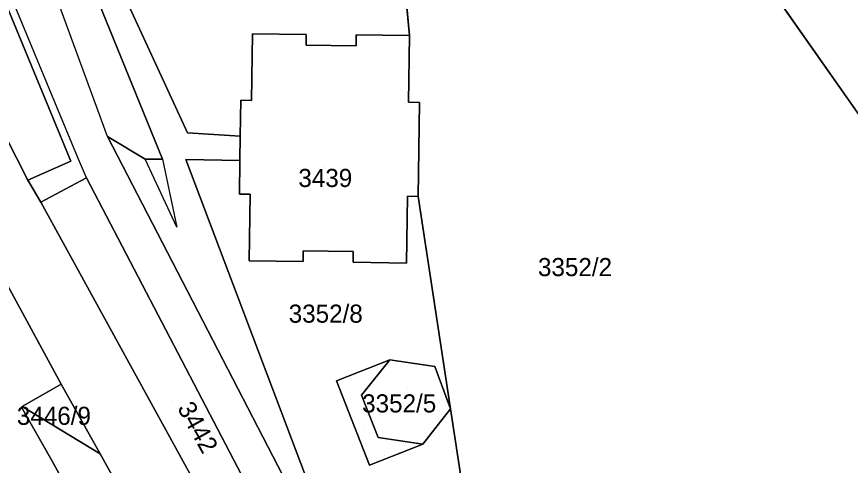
# Model space of a CAD drawing. Extents: x -262715 to -259381, y -1237238 to -1231182.
# Drawn here: x -261631.4 to -261539.4, y -1235275.3 to -1235225.7 of the extents above; entities that cross this region are included whole.
import ezdxf

# ---------------------------------------------------------------- set-up
doc = ezdxf.new("R2010")
doc.units = 0
for name, color, linetype in [('body_kn', 7, 'Continuous'), ('kladpar_druhypozemkov', 7, 'Continuous'), ('kladpar_hranice', 7, 'Continuous'), ('kladpar_parcelnecisla', 7, 'Continuous'), ('kladpar_plochy', 7, 'Continuous'), ('kladpar_sipky', 7, 'Continuous'), ('zappar_hrandruhpozemk', 7, 'Continuous')]:
    doc.layers.add(name, color=color, linetype=linetype)

msp = doc.modelspace()

# ---------------------------------------------------------------- linework, layer by layer
at = {"layer": 'body_kn'}
for p, q in [((-261605.34, -1235227.65), (-261605.34, -1235227.65)), ((-261599.43, -1235227.71), (-261599.43, -1235227.71)), ((-261593.91, -1235227.76), (-261593.91, -1235227.76)), ((-261588.03, -1235227.82), (-261588.03, -1235227.82)), ((-261588.03, -1235227.82), (-261588.03, -1235227.82)), ((-261599.44, -1235228.9), (-261599.44, -1235228.9)), ((-261593.93, -1235228.96), (-261593.93, -1235228.96)), ((-261606.65, -1235234.97), (-261606.65, -1235234.97)), ((-261605.45, -1235234.99), (-261605.45, -1235234.99)), ((-261588.12, -1235235.2), (-261588.12, -1235235.2)), ((-261586.92, -1235235.21), (-261586.92, -1235235.21)), ((-261612.55, -1235238.58), (-261612.55, -1235238.58)), ((-261621.35, -1235238.99), (-261621.35, -1235238.99)), ((-261621.35, -1235238.99), (-261621.35, -1235238.99)), ((-261606.71, -1235238.93), (-261606.71, -1235238.93)), ((-261624.69, -1235241.23), (-261624.69, -1235241.23)), ((-261625.4, -1235241.69), (-261625.4, -1235241.69)), ((-261617.2, -1235241.47), (-261617.2, -1235241.47)), ((-261615.3, -1235241.46), (-261615.3, -1235241.46)), ((-261615.3, -1235241.46), (-261615.3, -1235241.46)), ((-261612.72, -1235241.5), (-261612.72, -1235241.5)), ((-261612.72, -1235241.5), (-261612.72, -1235241.5)), ((-261606.75, -1235241.63), (-261606.75, -1235241.63)), ((-261630.14, -1235243.78), (-261630.14, -1235243.78)), ((-261624.3, -1235243.86), (-261624.3, -1235243.86)), ((-261623.68, -1235243.53), (-261623.68, -1235243.53)), ((-261623.68, -1235243.53), (-261623.68, -1235243.53)), ((-261606.8, -1235245.34), (-261606.8, -1235245.34)), ((-261605.6, -1235245.35), (-261605.6, -1235245.35)), ((-261588.26, -1235245.57), (-261588.26, -1235245.57)), ((-261587.06, -1235245.59), (-261587.06, -1235245.59)), ((-261628.74, -1235246.21), (-261628.74, -1235246.21)), ((-261613.7, -1235248.98), (-261613.7, -1235248.98)), ((-261599.76, -1235251.58), (-261599.76, -1235251.58)), ((-261594.24, -1235251.66), (-261594.24, -1235251.66)), ((-261605.71, -1235252.69), (-261605.71, -1235252.69)), ((-261599.78, -1235252.78), (-261599.78, -1235252.78)), ((-261594.26, -1235252.86), (-261594.26, -1235252.86)), ((-261588.36, -1235252.95), (-261588.36, -1235252.95)), ((-261590.19, -1235263.63), (-261590.19, -1235263.63)), ((-261590.19, -1235263.63), (-261590.19, -1235263.63)), ((-261585.24, -1235264.38), (-261585.24, -1235264.38)), ((-261596.08, -1235265.93), (-261596.08, -1235265.93)), ((-261626.47, -1235266.32), (-261626.47, -1235266.32)), ((-261626.47, -1235266.32), (-261626.47, -1235266.32)), ((-261593.31, -1235267.54), (-261593.31, -1235267.54)), ((-261630.86, -1235268.85), (-261630.86, -1235268.85)), ((-261630.77, -1235268.8), (-261630.77, -1235268.8)), ((-261630.77, -1235268.8), (-261630.77, -1235268.8)), ((-261583.49, -1235269.05), (-261583.49, -1235269.05)), ((-261591.49, -1235272.19), (-261591.49, -1235272.19)), ((-261586.55, -1235272.95), (-261586.55, -1235272.95)), ((-261586.55, -1235272.95), (-261586.55, -1235272.95)), ((-261622.18, -1235274.02), (-261622.18, -1235274.02)), ((-261627.52, -1235274.75), (-261627.52, -1235274.75)), ((-261627.52, -1235274.75), (-261627.52, -1235274.75)), ((-261592.45, -1235275.25), (-261592.45, -1235275.25))]:
    msp.add_line(p, q, dxfattribs=at)
at = {"layer": 'kladpar_druhypozemkov'}
for p, q in [((-261597.37, -1235242.38), (-261597.37, -1235242.38)), ((-261568.55, -1235251.96), (-261568.55, -1235251.96)), ((-261596.32, -1235257.68), (-261596.32, -1235257.68)), ((-261588.21, -1235266.64), (-261588.21, -1235266.64)), ((-261614.22, -1235268.07), (-261614.22, -1235268.07)), ((-261627.09, -1235269.33), (-261627.09, -1235269.33)), ((-261593.14, -1235271.13), (-261593.14, -1235271.13))]:
    msp.add_line(p, q, dxfattribs=at)
at = {"layer": 'kladpar_hranice'}
for p, q in [((-261630.77, -1235268.8), (-261626.47, -1235266.32)), ((-261620.51, -1235287.45), (-261627.52, -1235274.75))]:
    msp.add_line(p, q, dxfattribs=at)
for points in [[(-261701.27, -1235044.85), (-261689.52, -1235067.21), (-261678.27, -1235099.69), (-261668.39, -1235140.75), (-261667.48, -1235151.5), (-261658.8, -1235176.18), (-261645.36, -1235213.89), (-261630.14, -1235243.78), (-261628.74, -1235246.21), (-261599.38, -1235299.64), (-261589.5, -1235316.23), (-261558.55, -1235373.38)], [(-261626.47, -1235266.32), (-261635.49, -1235249.77), (-261636.93, -1235247.14), (-261652.95, -1235217.71), (-261671.58, -1235177.72), (-261680.36, -1235143.86), (-261685.9, -1235111.94), (-261694.48, -1235081.97), (-261698.68, -1235069.1), (-261701.99, -1235062.63)], [(-261558.55, -1235373.38), (-261589.5, -1235316.23), (-261594.98, -1235290.75), (-261596.5, -1235286.81), (-261601.47, -1235277.46), (-261621.35, -1235238.99), (-261617.2, -1235241.47), (-261615.3, -1235241.46), (-261629.43, -1235206.73), (-261632.92, -1235196.26), (-261641.05, -1235171.24), (-261642.29, -1235163.81), (-261642.49, -1235163.05), (-261644.31, -1235156.04), (-261649.95, -1235134.36), (-261656.06, -1235131.48), (-261670.64, -1235071.64), (-261670.59, -1235069.26), (-261669.78, -1235067.08)], [(-261651.19, -1235173.25), (-261642.75, -1235199.74), (-261625.4, -1235241.69), (-261630.14, -1235243.78), (-261645.36, -1235213.89), (-261658.8, -1235176.18), (-261658.01, -1235175.26), (-261651.19, -1235173.25)], [(-261577.65, -1235310.25), (-261577.7, -1235307.1), (-261583.49, -1235269.05), (-261587.06, -1235245.59), (-261586.92, -1235235.21), (-261588.12, -1235235.2), (-261588.03, -1235227.82), (-261589.6, -1235210.7), (-261580.9, -1235176), (-261511.94, -1235274.32), (-261510.9, -1235275.8), (-261504.75, -1235277.24), (-261408.1, -1235299.8), (-261407.47, -1235302.23), (-261409.53, -1235304.54), (-261412.12, -1235306.01)], [(-261511.94, -1235274.32), (-261580.9, -1235176)], [(-261629.43, -1235206.73), (-261615.3, -1235241.46), (-261617.2, -1235241.47), (-261621.35, -1235238.99), (-261601.47, -1235277.46), (-261596.5, -1235286.81), (-261594.98, -1235290.75), (-261589.5, -1235316.23), (-261599.38, -1235299.64), (-261598.47, -1235300.29), (-261597.81, -1235299.67), (-261599.04, -1235291.61), (-261601.76, -1235285.58), (-261623.68, -1235243.53), (-261624.3, -1235243.86), (-261628.74, -1235246.21), (-261630.14, -1235243.78), (-261625.4, -1235241.69), (-261642.75, -1235199.74)], [(-261589.6, -1235210.7), (-261588.03, -1235227.82), (-261593.91, -1235227.76), (-261593.93, -1235228.96), (-261599.44, -1235228.9), (-261599.43, -1235227.71), (-261605.34, -1235227.65), (-261605.45, -1235234.99), (-261606.65, -1235234.97), (-261606.71, -1235238.93), (-261612.55, -1235238.58), (-261627.27, -1235206.55)], [(-261627.27, -1235206.55), (-261612.55, -1235238.58), (-261606.71, -1235238.93), (-261606.75, -1235241.63), (-261612.72, -1235241.5), (-261599.5, -1235276.42), (-261594.64, -1235285.75), (-261592.89, -1235290), (-261587.26, -1235315.51), (-261577.27, -1235333.33), (-261562.91, -1235358.92), (-261552.27, -1235377.89)], [(-261588.03, -1235227.82), (-261588.12, -1235235.2), (-261586.92, -1235235.21), (-261587.06, -1235245.59), (-261588.26, -1235245.57), (-261588.36, -1235252.95), (-261594.26, -1235252.86), (-261594.24, -1235251.66), (-261599.76, -1235251.58), (-261599.78, -1235252.78), (-261605.71, -1235252.69), (-261605.6, -1235245.35), (-261606.8, -1235245.34), (-261606.75, -1235241.63), (-261606.71, -1235238.93), (-261606.65, -1235234.97), (-261605.45, -1235234.99), (-261605.34, -1235227.65), (-261599.43, -1235227.71), (-261599.44, -1235228.9), (-261593.93, -1235228.96), (-261593.91, -1235227.76), (-261588.03, -1235227.82)], [(-261612.72, -1235241.5), (-261606.75, -1235241.63), (-261606.8, -1235245.34), (-261605.6, -1235245.35), (-261605.71, -1235252.69), (-261599.78, -1235252.78), (-261599.76, -1235251.58), (-261594.24, -1235251.66), (-261594.26, -1235252.86), (-261588.36, -1235252.95), (-261588.26, -1235245.57), (-261587.06, -1235245.59), (-261583.49, -1235269.05), (-261585.24, -1235264.38), (-261590.19, -1235263.63), (-261596.08, -1235265.93), (-261592.45, -1235275.25), (-261586.55, -1235272.95), (-261583.49, -1235269.05), (-261577.7, -1235307.1)], [(-261599.5, -1235276.42), (-261612.72, -1235241.5)], [(-261623.68, -1235243.53), (-261601.76, -1235285.58), (-261599.04, -1235291.61), (-261597.81, -1235299.67), (-261598.47, -1235300.29), (-261599.38, -1235299.64), (-261628.74, -1235246.21), (-261624.3, -1235243.86), (-261623.68, -1235243.53)], [(-261640.39, -1235276.85), (-261642.89, -1235269.71), (-261644.58, -1235261.91), (-261645.23, -1235256.54), (-261635.49, -1235249.77), (-261626.47, -1235266.32), (-261630.77, -1235268.8), (-261630.86, -1235268.85), (-261627.52, -1235274.75), (-261620.51, -1235287.45), (-261596.46, -1235331.01), (-261590.99, -1235340.91), (-261581.11, -1235358.8), (-261577.6, -1235365.16), (-261555, -1235406.03), (-261560.48, -1235409.56), (-261582.27, -1235370.43), (-261592.68, -1235351.73), (-261602.66, -1235333.81), (-261608.21, -1235323.84), (-261629.16, -1235286.22), (-261633.81, -1235288.37), (-261640.39, -1235276.85)], [(-261586.55, -1235272.95), (-261592.45, -1235275.25), (-261596.08, -1235265.93), (-261590.19, -1235263.63), (-261593.31, -1235267.54), (-261591.49, -1235272.19), (-261586.55, -1235272.95)], [(-261590.19, -1235263.63), (-261585.24, -1235264.38), (-261583.49, -1235269.05), (-261586.55, -1235272.95), (-261591.49, -1235272.19), (-261593.31, -1235267.54), (-261590.19, -1235263.63)], [(-261626.47, -1235266.32), (-261622.18, -1235274.02), (-261630.77, -1235268.8)], [(-261620.51, -1235287.45), (-261611.76, -1235292.77), (-261622.18, -1235274.02), (-261626.47, -1235266.32)], [(-261627.52, -1235274.75), (-261630.86, -1235268.85), (-261630.77, -1235268.8)], [(-261630.77, -1235268.8), (-261622.18, -1235274.02), (-261611.76, -1235292.77), (-261620.51, -1235287.45)]]:
    msp.add_lwpolyline(points, dxfattribs=at)
at = {"layer": 'kladpar_plochy'}
for p, q in [((-261511.94, -1235274.32), (-261580.9, -1235176)), ((-261580.9, -1235176), (-261511.94, -1235274.32)), ((-261612.55, -1235238.58), (-261627.27, -1235206.55)), ((-261589.6, -1235210.7), (-261588.03, -1235227.82)), ((-261588.03, -1235227.82), (-261589.6, -1235210.7)), ((-261605.34, -1235227.65), (-261605.45, -1235234.99)), ((-261599.43, -1235227.71), (-261605.34, -1235227.65)), ((-261599.44, -1235228.9), (-261599.43, -1235227.71)), ((-261593.91, -1235227.76), (-261593.93, -1235228.96)), ((-261588.03, -1235227.82), (-261593.91, -1235227.76)), ((-261588.12, -1235235.2), (-261588.03, -1235227.82)), ((-261593.93, -1235228.96), (-261599.44, -1235228.9)), ((-261606.65, -1235234.97), (-261606.71, -1235238.93)), ((-261605.45, -1235234.99), (-261606.65, -1235234.97)), ((-261586.92, -1235235.21), (-261588.12, -1235235.2)), ((-261587.06, -1235245.59), (-261586.92, -1235235.21)), ((-261606.71, -1235238.93), (-261612.55, -1235238.58)), ((-261583.49, -1235269.05), (-261587.06, -1235245.59)), ((-261577.7, -1235307.1), (-261583.49, -1235269.05))]:
    msp.add_line(p, q, dxfattribs=at)
for points in [[(-261701.27, -1235044.85), (-261689.52, -1235067.21), (-261678.27, -1235099.69), (-261668.39, -1235140.75), (-261667.48, -1235151.5), (-261658.8, -1235176.18), (-261645.36, -1235213.89), (-261630.14, -1235243.78), (-261628.74, -1235246.21), (-261599.38, -1235299.64), (-261589.5, -1235316.23), (-261558.55, -1235373.38)], [(-261555, -1235406.03), (-261577.6, -1235365.16), (-261581.11, -1235358.8), (-261573.41, -1235363.51), (-261573.01, -1235362.2), (-261581.73, -1235346.54), (-261587.26, -1235336.61), (-261596.46, -1235331.01), (-261620.51, -1235287.45), (-261611.76, -1235292.77), (-261622.18, -1235274.02), (-261626.47, -1235266.32), (-261635.49, -1235249.77), (-261636.93, -1235247.14), (-261652.95, -1235217.71), (-261671.58, -1235177.72), (-261680.36, -1235143.86), (-261685.9, -1235111.94), (-261694.48, -1235081.97), (-261698.68, -1235069.1), (-261701.99, -1235062.63)], [(-261629.43, -1235206.73), (-261615.3, -1235241.46), (-261617.2, -1235241.47), (-261621.35, -1235238.99), (-261601.47, -1235277.46), (-261596.5, -1235286.81), (-261594.98, -1235290.75), (-261589.5, -1235316.23), (-261599.38, -1235299.64), (-261598.47, -1235300.29), (-261597.81, -1235299.67), (-261599.04, -1235291.61), (-261601.76, -1235285.58), (-261623.68, -1235243.53), (-261624.3, -1235243.86), (-261628.74, -1235246.21), (-261630.14, -1235243.78), (-261625.4, -1235241.69), (-261642.75, -1235199.74)], [(-261558.55, -1235373.38), (-261589.5, -1235316.23), (-261594.98, -1235290.75), (-261596.5, -1235286.81), (-261601.47, -1235277.46), (-261621.35, -1235238.99), (-261617.2, -1235241.47), (-261615.3, -1235241.46), (-261629.43, -1235206.73)], [(-261627.27, -1235206.55), (-261612.55, -1235238.58), (-261606.71, -1235238.93), (-261606.75, -1235241.63), (-261612.72, -1235241.5), (-261599.5, -1235276.42), (-261594.64, -1235285.75), (-261592.89, -1235290), (-261587.26, -1235315.51), (-261577.27, -1235333.33), (-261562.91, -1235358.92), (-261552.27, -1235377.89)], [(-261599.5, -1235276.42), (-261612.72, -1235241.5), (-261606.75, -1235241.63), (-261606.8, -1235245.34), (-261605.6, -1235245.35), (-261605.71, -1235252.69), (-261599.78, -1235252.78), (-261599.76, -1235251.58), (-261594.24, -1235251.66), (-261594.26, -1235252.86), (-261588.36, -1235252.95), (-261588.26, -1235245.57), (-261587.06, -1235245.59), (-261583.49, -1235269.05), (-261585.24, -1235264.38), (-261590.19, -1235263.63), (-261596.08, -1235265.93), (-261592.45, -1235275.25), (-261586.55, -1235272.95), (-261583.49, -1235269.05), (-261577.7, -1235307.1)]]:
    msp.add_lwpolyline(points, dxfattribs=at)
for points in [[(-261651.19, -1235173.25), (-261642.75, -1235199.74), (-261625.4, -1235241.69), (-261630.14, -1235243.78), (-261645.36, -1235213.89), (-261658.8, -1235176.18), (-261658.01, -1235175.26)], [(-261588.03, -1235227.82), (-261588.12, -1235235.2), (-261586.92, -1235235.21), (-261587.06, -1235245.59), (-261588.26, -1235245.57), (-261588.36, -1235252.95), (-261594.26, -1235252.86), (-261594.24, -1235251.66), (-261599.76, -1235251.58), (-261599.78, -1235252.78), (-261605.71, -1235252.69), (-261605.6, -1235245.35), (-261606.8, -1235245.34), (-261606.75, -1235241.63), (-261606.71, -1235238.93), (-261606.65, -1235234.97), (-261605.45, -1235234.99), (-261605.34, -1235227.65), (-261599.43, -1235227.71), (-261599.44, -1235228.9), (-261593.93, -1235228.96), (-261593.91, -1235227.76)], [(-261623.68, -1235243.53), (-261601.76, -1235285.58), (-261599.04, -1235291.61), (-261597.81, -1235299.67), (-261598.47, -1235300.29), (-261599.38, -1235299.64), (-261628.74, -1235246.21), (-261624.3, -1235243.86)], [(-261640.39, -1235276.85), (-261642.89, -1235269.71), (-261644.58, -1235261.91), (-261645.23, -1235256.54), (-261635.49, -1235249.77), (-261626.47, -1235266.32), (-261630.77, -1235268.8), (-261630.86, -1235268.85), (-261627.52, -1235274.75), (-261620.51, -1235287.45), (-261596.46, -1235331.01), (-261590.99, -1235340.91), (-261581.11, -1235358.8), (-261577.6, -1235365.16), (-261555, -1235406.03), (-261560.48, -1235409.56), (-261582.27, -1235370.43), (-261592.68, -1235351.73), (-261602.66, -1235333.81), (-261608.21, -1235323.84), (-261629.16, -1235286.22), (-261633.81, -1235288.37)], [(-261586.55, -1235272.95), (-261592.45, -1235275.25), (-261596.08, -1235265.93), (-261590.19, -1235263.63), (-261593.31, -1235267.54), (-261591.49, -1235272.19)], [(-261590.19, -1235263.63), (-261585.24, -1235264.38), (-261583.49, -1235269.05), (-261586.55, -1235272.95), (-261591.49, -1235272.19), (-261593.31, -1235267.54)], [(-261626.47, -1235266.32), (-261622.18, -1235274.02), (-261630.77, -1235268.8)], [(-261627.52, -1235274.75), (-261630.86, -1235268.85), (-261630.77, -1235268.8), (-261622.18, -1235274.02), (-261611.76, -1235292.77), (-261620.51, -1235287.45)]]:
    msp.add_lwpolyline(points, close=True, dxfattribs=at)
at = {"layer": 'kladpar_sipky'}
msp.add_line((-261590.78, -1235274.15), (-261590.78, -1235274.15), dxfattribs=at)
at = {"layer": 'zappar_hrandruhpozemk'}
for p, q in [((-261621.35, -1235238.99), (-261633.42, -1235206.11)), ((-261613.7, -1235248.98), (-261617.2, -1235241.47)), ((-261615.3, -1235241.46), (-261613.7, -1235248.98))]:
    msp.add_line(p, q, dxfattribs=at)
msp.add_lwpolyline([(-261623.68, -1235243.53), (-261624.69, -1235241.23), (-261641.86, -1235199.83)], dxfattribs=at)

# ---------------------------------------------------------------- texts
at = {"layer": 'kladpar_parcelnecisla'}
for s, p in [('3439', (-261600.295, -1235244.55)), ('3352/2', (-261573.843, -1235254.39)), ('3352/8', (-261601.36, -1235259.53)), ('3352/5', (-261593.252, -1235269.44)), ('3446/9', (-261631.372, -1235270.81))]:
    msp.add_text(s, height=2, dxfattribs=at).set_placement(p)
msp.add_text('3442', height=2, rotation=299, dxfattribs=at).set_placement((-261613.704, -1235268.949))

doc.saveas('drawing.dxf')
